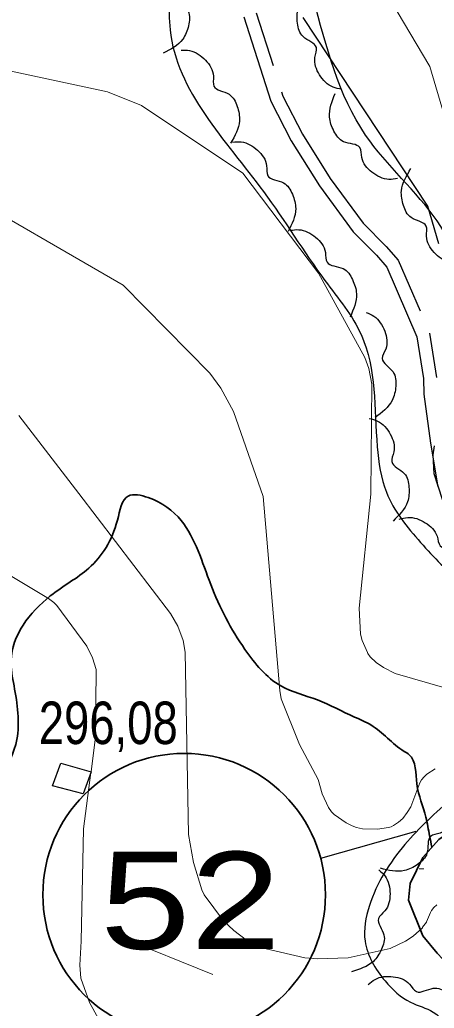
# Model space of a CAD drawing. Extents: x 483847 to 488453, y 4383581 to 4386795.
# Drawn here: x 484584.2 to 484669.5, y 4385778.6 to 4385982.1 of the extents above; entities that cross this region are included whole.
import ezdxf
from ezdxf.enums import TextEntityAlignment as Align

# ---------------------------------------------------------------- set-up
doc = ezdxf.new("R2010")
doc.units = 0
doc.header["$LTSCALE"] = 3.8
doc.linetypes.add('MEDIUM_DASHED', pattern=[4.5, 3, -1.5])
for name, color, linetype, lineweight in [('13', 7, 'Continuous', 25), ('27', 7, 'Continuous', 25), ('38', 7, 'Continuous', 25), ('48', 7, 'MEDIUM_DASHED', 25), ('51', 7, 'Continuous', 13), ('6', 7, 'Continuous', 35), ('7', 7, 'Continuous', 13), ('8', 7, 'Continuous', 25), ('9', 7, 'Continuous', 13)]:
    doc.layers.add(name, color=color, linetype=linetype, lineweight=lineweight)

msp = doc.modelspace()

# ---------------------------------------------------------------- linework, layer by layer
at = {"layer": '27'}
for points in [[(484601.97, 4386031.53), (484592.61, 4386025.5), (484592.61, 4386013.31), (484604.8, 4386005.33), (484614.18, 4385993.14), (484615.12, 4385980), (484634.34, 4385946.7), (484647, 4385928.4), (484654.5, 4385917.15), (484657.78, 4385894.16), (484659.66, 4385884.78), (484666.69, 4385874.46), (484675.6, 4385866.02), (484692.01, 4385860.86), (484703.26, 4385866.48), (484722.02, 4385887.59), (484734.21, 4385904.95), (484740.77, 4385908.23), (484751.55, 4385897.91), (484768.9, 4385878.68), (484771.25, 4385862.73), (484764.68, 4385853.35), (484749.68, 4385841.15), (484738.89, 4385828.49), (484722.02, 4385824.74), (484686.85, 4385826.14), (484673.25, 4385821.92)], [(484896.77, 4385939.39), (484833.27, 4385916.67), (484795.84, 4385893.53), (484786.59, 4385899), (484779.02, 4385909.09), (484750.84, 4385931.81), (484738.65, 4385933.92), (484729.81, 4385933.08), (484722.67, 4385928.03), (484697.85, 4385893.95), (484689.02, 4385888.06), (484684.4, 4385889.32), (484681.45, 4385896.89), (484670.1, 4385940.65), (484655.38, 4385958.32), (484633.09, 4386013.86), (484621.32, 4386023.96), (484601.97, 4386031.53)], [(484615.36, 4385996.8), (484616.81, 4385995.79), (484618.5, 4385992.39), (484618.11, 4385988.72), (484617.1, 4385986.93), (484618.84, 4385983.83), (484618.91, 4385980.85), (484617.72, 4385978.07), (484613.7, 4385975.17)], [(484650.41, 4385967.76), (484648.69, 4385968.18), (484645.89, 4385970.75), (484644.94, 4385974.31), (484645.24, 4385976.35), (484642.5, 4385978.61), (484641.36, 4385981.37), (484641.48, 4385984.39), (484644.19, 4385988.55)], [(484617.37, 4385975.79), (484619.14, 4385975.72), (484622.39, 4385973.76), (484624.03, 4385970.45), (484624.14, 4385968.4), (484627.27, 4385966.72), (484628.93, 4385964.24), (484629.41, 4385961.26), (484627.58, 4385956.65)], [(484661.95, 4385949.39), (484660.19, 4385949.21), (484656.69, 4385950.69), (484654.59, 4385953.72), (484654.19, 4385955.74), (484650.85, 4385956.95), (484648.85, 4385959.16), (484647.94, 4385962.05), (484649.09, 4385966.87)], [(484628, 4385956.89), (484629.78, 4385956.94), (484633.14, 4385955.19), (484635, 4385952), (484635.24, 4385949.96), (484638.48, 4385948.49), (484640.3, 4385946.13), (484640.98, 4385943.18), (484639.45, 4385938.46)], [(484674.43, 4385932.02), (484672.66, 4385932.14), (484669.47, 4385934.18), (484667.91, 4385937.53), (484667.85, 4385939.58), (484664.76, 4385941.34), (484663.16, 4385943.86), (484662.75, 4385946.86), (484664.7, 4385951.42)], [(484639.86, 4385938.72), (484641.63, 4385938.85), (484645.08, 4385937.28), (484647.09, 4385934.18), (484647.43, 4385932.16), (484650.73, 4385930.84), (484652.67, 4385928.57), (484653.49, 4385925.66), (484652.2, 4385920.87)], [(484655.48, 4385921.8), (484657.08, 4385921.04), (484659.3, 4385917.96), (484659.51, 4385914.27), (484658.8, 4385912.34), (484661.02, 4385909.57), (484661.58, 4385906.63), (484660.85, 4385903.7), (484657.35, 4385900.18)], [(484656.14, 4385899.99), (484657.83, 4385899.45), (484660.46, 4385896.72), (484661.18, 4385893.1), (484660.76, 4385891.09), (484663.34, 4385888.65), (484664.3, 4385885.82), (484664, 4385882.82), (484661.02, 4385878.84)], [(484662.3, 4385879.23), (484664.04, 4385879.61), (484667.67, 4385878.52), (484670.09, 4385875.73), (484670.71, 4385873.77), (484674.16, 4385872.92), (484676.39, 4385870.94), (484677.6, 4385868.17), (484676.98, 4385863.25)], [(484673.25, 4385821.92), (484663.46, 4385812.25), (484656.15, 4385799.68), (484655.27, 4385792.37), (484659.37, 4385784.18), (484664.63, 4385779.79), (484669.31, 4385777.74), (484673.4, 4385772.19), (484673.98, 4385758.44), (484676.32, 4385750.54), (484687.14, 4385739.72), (484700.29, 4385725.39), (484716.37, 4385713.11), (484733.03, 4385711.36), (484755.54, 4385710.77), (484758.75, 4385707.55), (484761.97, 4385700.83), (484760.8, 4385698.49), (484759.34, 4385692.64), (484755.54, 4385688.25), (484735.95, 4385682.7)], [(484673.98, 4385822.49), (484674.4, 4385820.77), (484673.42, 4385817.1), (484670.7, 4385814.61), (484668.76, 4385813.93), (484668.01, 4385810.46), (484666.09, 4385808.17), (484663.36, 4385806.88), (484658.42, 4385807.36)], [(484658.13, 4385807.03), (484659.37, 4385805.77), (484660.4, 4385802.11), (484659.33, 4385798.58), (484658.01, 4385797.01), (484659.14, 4385793.64), (484658.66, 4385790.69), (484656.97, 4385788.19), (484652.48, 4385786.08)], [(484655.9, 4385783.44), (484657.32, 4385784.5), (484661.08, 4385785.04), (484664.44, 4385783.51), (484665.82, 4385781.99), (484669.31, 4385782.67), (484672.17, 4385781.8), (484674.43, 4385779.79), (484675.92, 4385775.06)]]:
    msp.add_spline(points, degree=3, dxfattribs=at)
at = {"layer": '38'}
msp.add_lwpolyline([(484630.28, 4385982.69), (484635.83, 4385965.3), (484640.02, 4385957.16), (484645.87, 4385947.88), (484652.8, 4385938.42), (484657.64, 4385933.57), (484659.76, 4385931.13), (484665.94, 4385916.79), (484667.3, 4385908.18), (484667.38, 4385904.97), (484668.75, 4385894.9), (484670.22, 4385885.88)], dxfattribs=at)
at = {"layer": '38', "linetype": 'MEDIUM_DASHED'}
msp.add_lwpolyline([(484632.86, 4385983.5), (484638.34, 4385966.34), (484642.37, 4385958.5), (484648.11, 4385949.41), (484654.86, 4385940.18), (484659.62, 4385935.41), (484662.08, 4385932.59), (484668.56, 4385917.55), (484670, 4385908.43)], dxfattribs=at)
at = {"layer": '48'}
msp.add_lwpolyline([(484598.89, 4385827.25), (484597.24, 4385822.7), (484590.88, 4385824.37), (484592.65, 4385829.02)], close=True, dxfattribs=at)
at = {"layer": '51'}
msp.add_line((484604.88, 4385793.16), (484623.95, 4385785.47), dxfattribs=at)
at = {"layer": '6', "lineweight": 25}
msp.add_line((484646.13, 4385809.43), (484665.75, 4385815.02), dxfattribs=at)
at = {"layer": '6'}
msp.add_lwpolyline([(484680.17, 4385776.84), (484679.5, 4385780.26), (484677.94, 4385783.18), (484672.46, 4385787.45), (484670.1, 4385789.86), (484667.17, 4385793.46), (484664.19, 4385800.81), (484664.55, 4385804.26), (484667.17, 4385809.62), (484670.46, 4385813.3), (484674.66, 4385816.15), (484681.59, 4385818.87), (484687.68, 4385819.41), (484687.98, 4385819.58), (484709.29, 4385820.21), (484723.73, 4385818.84), (484729.17, 4385819.65), (484736.43, 4385820.77), (484740.02, 4385821.59), (484744.86, 4385823.22), (484752.62, 4385823.08)], dxfattribs=at)
msp.add_circle((484618.02, 4385801.92), 29.1, dxfattribs=at)
msp.add_spline([(484369.69, 4385737.23), (484374.57, 4385741.25), (484387.05, 4385744.42), (484401.1, 4385747.22), (484411.47, 4385750.14), (484418.64, 4385755.36), (484427.98, 4385766.15), (484436.47, 4385777.61), (484441.49, 4385782.4), (484451.37, 4385786.51), (484458.52, 4385788.13), (484464.47, 4385792.51), (484468.73, 4385799.27), (484477.71, 4385810.44), (484481.55, 4385812.74), (484495.71, 4385813.19), (484507.73, 4385803.27), (484511.98, 4385796.51), (484516.11, 4385789.27), (484519.94, 4385779.82), (484536.29, 4385777.31), (484548.82, 4385787.09), (484560.77, 4385798.6), (484569.09, 4385810.32), (484574.95, 4385818.97), (484583.57, 4385833.88), (484582.99, 4385844.94), (484582.37, 4385850.18), (484590.45, 4385863.44), (484598.39, 4385869.16), (484604.27, 4385879.03), (484606.52, 4385884.01), (484610.62, 4385883.7), (484617.41, 4385878.95), (484623.48, 4385865.81), (484630.54, 4385852.41), (484637.92, 4385844.92), (484645.47, 4385842.02), (484653.1, 4385838.51), (484656.48, 4385836.87), (484663.31, 4385831.44), (484664.35, 4385830.75), (484665.94, 4385824.73), (484667.79, 4385817.91), (484668.54, 4385814.07), (484669.03, 4385811.7)], degree=3, dxfattribs=at)
at = {"layer": '7'}
msp.add_line((484666.37, 4385807.27), (484667.37, 4385807.27), dxfattribs=at)
at = {"layer": '8'}
for points in [[(484670.43, 4385935.97), (484668.17, 4385943.71), (484642.53, 4385982.57)], [(484676.56, 4385866.8), (484669.49, 4385888.55), (484669.25, 4385892.5), (484669.53, 4385894.38)]]:
    msp.add_lwpolyline(points, dxfattribs=at)
at = {"layer": '9'}
for points in [[(484675.22, 4385950.12), (484668.61, 4385972.48), (484649.92, 4386003.98)], [(484685.97, 4385840.39), (484661.48, 4385847.49), (484659.04, 4385848.68), (484657.56, 4385849.71), (484656.31, 4385850.92), (484655.85, 4385851.57), (484655.73, 4385851.8), (484654.68, 4385854.27), (484654.31, 4385855.6), (484654.06, 4385860.92), (484656.42, 4385884.37), (484656.66, 4385907.03), (484656.02, 4385910.24), (484655.23, 4385912.54), (484645.7, 4385929.91), (484630.11, 4385950.51), (484609.23, 4385964.45), (484602.24, 4385967.25), (484538.43, 4385980.9)], [(484669.71, 4385827.81), (484667.99, 4385826.75), (484667.4, 4385826.21), (484666.9, 4385825.56), (484666.57, 4385824.98), (484664.69, 4385820.03), (484663.95, 4385818.83), (484663.01, 4385817.63), (484662.12, 4385816.83), (484661.15, 4385816.16), (484660.63, 4385815.91), (484660.07, 4385815.74), (484657.84, 4385815.41), (484654.74, 4385815.49), (484653.5, 4385815.77), (484652.64, 4385816.1), (484651.38, 4385816.74), (484648.88, 4385818.41), (484648.34, 4385819.01), (484647.76, 4385819.85), (484646.4, 4385822.7), (484645.61, 4385825.63), (484641.76, 4385832.82), (484638.02, 4385842.29), (484637.7, 4385843.94), (484634.31, 4385883.92), (484628.2, 4385901.39), (484625.58, 4385906.2), (484623.3, 4385909.29), (484605.46, 4385927.42), (484569.36, 4385948.31)], [(484667.09, 4385795.13), (484667.08, 4385795.12), (484665.2, 4385793.41), (484663.59, 4385792.33), (484660.4, 4385790.86), (484651.81, 4385788.91), (484645.5, 4385788.72), (484642.89, 4385788.92), (484634.9, 4385790.75), (484631.73, 4385792.02), (484630.84, 4385792.56), (484628.21, 4385794.56), (484626.14, 4385796.57), (484626.14, 4385796.58), (484622.15, 4385801.87), (484621.67, 4385802.93), (484619.92, 4385808.56), (484618.92, 4385814.31), (484618.25, 4385851.88), (484617.8, 4385854.29), (484616.7, 4385857.24), (484615.18, 4385859.81), (484596.36, 4385884.56), (484583.96, 4385900.56)], [(484598.85, 4385827.26), (484599.79, 4385834.44), (484599.87, 4385848.29), (484599.13, 4385850.7), (484597.96, 4385853.07), (484591.82, 4385861.47), (484591.17, 4385862.06), (484590.09, 4385862.89), (484538.19, 4385893.99)], [(484600.34, 4385776.52), (484598.51, 4385779.73), (484596.75, 4385784.74), (484596.51, 4385787.42), (484596.84, 4385792.35), (484597.31, 4385815.46), (484598.83, 4385827.08)], [(484670.06, 4385799.84), (484669.45, 4385799.28), (484668.97, 4385798.68), (484668.73, 4385798.29), (484667.9, 4385796.35), (484667.9, 4385796.33), (484667.89, 4385796.3), (484667.12, 4385795.22), (484667.11, 4385795.21), (484667.09, 4385795.13)]]:
    msp.add_lwpolyline(points, dxfattribs=at)

# ---------------------------------------------------------------- texts
at = {"layer": '13', "width": 1.25}
msp.add_text('52', height=20, dxfattribs=at).set_placement((484619.3, 4385790.76), align=Align.CENTER)
at = {"layer": '7', "width": 0.8}
msp.add_text('296,08', height=8.75, dxfattribs=at).set_placement((484588.08, 4385832.94))

doc.saveas('drawing.dxf')
